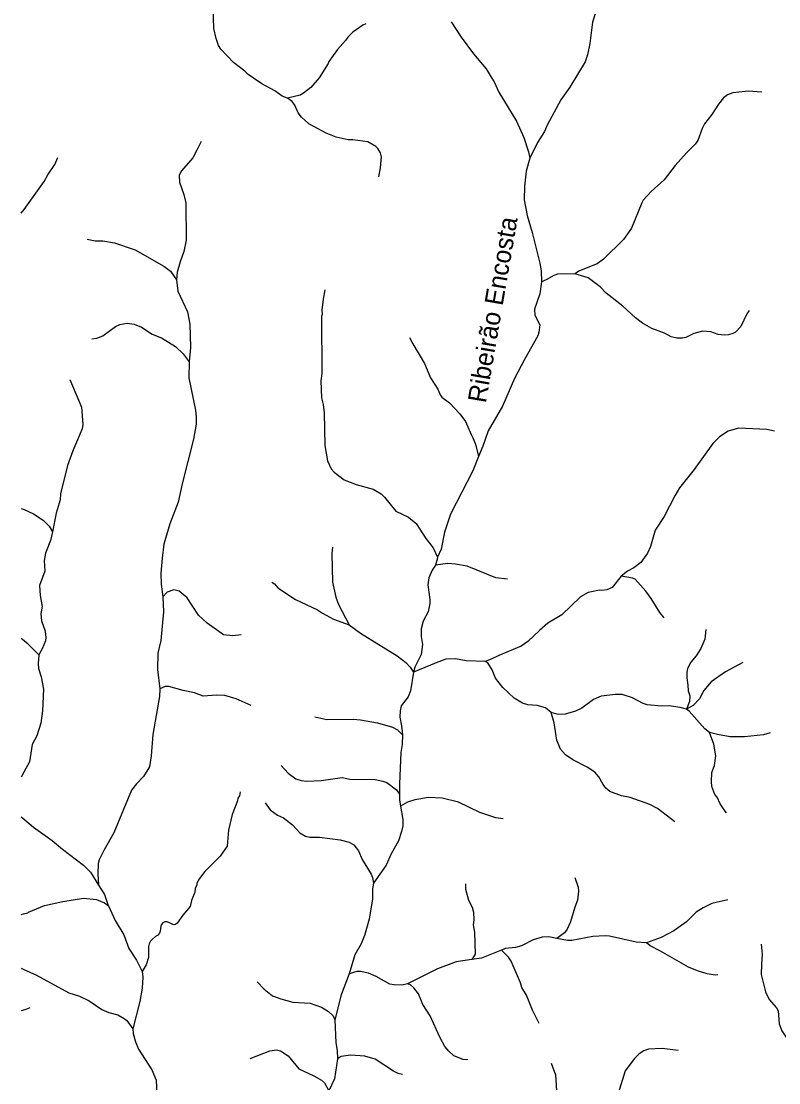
# Model space of a CAD drawing. Extents: x 500 to 555.2, y 9115.7 to 9171.
# Drawn here: x 500 to 506.57, y 9152.3 to 9161.51 of the extents above; entities that cross this region are included whole.
import ezdxf
from ezdxf.enums import TextEntityAlignment as Align

# ---------------------------------------------------------------- set-up
doc = ezdxf.new("R2010")
doc.units = 0
doc.header["$LTSCALE"] = 0.064
doc.layers.add('61', color=7, linetype='Continuous')
doc.layers.add('7', color=7, linetype='Continuous', lineweight=25)

msp = doc.modelspace()

# ---------------------------------------------------------------- linework, layer by layer
at = {"layer": '7'}
for points in [[(502.3074, 9160.8406), (502.2625, 9160.8597), (502.1966, 9160.9045), (502.085, 9160.9649), (501.9668, 9161.046), (501.9369, 9161.0754), (501.8402, 9161.1509), (501.7308, 9161.2663), (501.7103, 9161.2992), (501.6891, 9161.3582), (501.6697, 9161.4455), (501.6644, 9161.6305), (501.6139, 9161.8267), (501.6384, 9161.975), (501.6349, 9162.034), (501.6105, 9162.154), (501.5922, 9162.1875), (501.565, 9162.2132), (501.5405, 9162.2262), (501.4361, 9162.2584), (501.3742, 9162.2981), (501.3612, 9162.3295), (501.3652, 9162.3884)], [(505.0015, 9161.7297), (504.9992, 9161.6535), (504.95, 9161.5013), (504.9288, 9161.315), (504.9074, 9161.2166), (504.8879, 9161.1581), (504.7544, 9160.9386), (504.6768, 9160.8271), (504.5591, 9160.608), (504.5345, 9160.5527), (504.4738, 9160.4559), (504.4072, 9160.3204)], [(502.9861, 9161.4877), (502.9593, 9161.4749), (502.8745, 9161.4155), (502.8309, 9161.3706), (502.8111, 9161.3412), (502.7415, 9161.263), (502.6672, 9161.1594), (502.6613, 9161.1421), (502.5833, 9161.0175), (502.511, 9160.9344), (502.4476, 9160.8855), (502.4175, 9160.8688), (502.3074, 9160.8406)], [(503.7257, 9161.5034), (503.8138, 9161.3703), (503.9209, 9161.2274), (504.0286, 9161.0962), (504.0723, 9161.0235), (504.0981, 9160.9834), (504.1382, 9160.8951), (504.2923, 9160.6424), (504.3563, 9160.5002), (504.3969, 9160.3749), (504.4072, 9160.3204)], [(506.4186, 9160.8937), (506.3017, 9160.9014), (506.1678, 9160.8884), (506.1225, 9160.8716), (506.0881, 9160.8436), (506.0422, 9160.7895), (505.9867, 9160.6998), (505.9222, 9160.6199), (505.901, 9160.5789), (505.864, 9160.4759), (505.8406, 9160.4418), (505.7659, 9160.3674), (505.6681, 9160.258), (505.5718, 9160.1323), (505.4608, 9160.0328), (505.3901, 9159.9583), (505.3795, 9159.9342), (505.2883, 9159.7146), (505.2208, 9159.6156), (505.0456, 9159.4451), (504.9911, 9159.4057), (504.8399, 9159.3454), (504.7993, 9159.3182)], [(503.0984, 9160.1581), (503.1147, 9160.2362), (503.123, 9160.3319), (503.1126, 9160.3674), (503.0903, 9160.4056), (503.0741, 9160.4221), (503.0041, 9160.462), (502.8741, 9160.4799), (502.8341, 9160.4805), (502.7297, 9160.5045), (502.6423, 9160.539), (502.4926, 9160.6183), (502.4283, 9160.6762), (502.4016, 9160.7134), (502.3711, 9160.7807), (502.3469, 9160.8124), (502.3074, 9160.8406)], [(501.558, 9160.4658), (501.5232, 9160.3893), (501.4865, 9160.3253), (501.3887, 9160.2121), (501.3696, 9160.1739), (501.3707, 9160.1125), (501.4103, 9160.0053), (501.4251, 9159.9334), (501.43, 9159.6096), (501.4104, 9159.5112), (501.3769, 9159.4215), (501.3528, 9159.3335), (501.3454, 9159.2655)], [(499.9999, 9159.8438), (500.0242, 9159.8771), (500.1998, 9160.1176), (500.2314, 9160.1771), (500.2898, 9160.2675), (500.318, 9160.3259)], [(504.4072, 9160.3204), (504.3761, 9160.2093), (504.3613, 9160.0781), (504.3581, 9159.9607), (504.386, 9159.8249), (504.4285, 9159.6779), (504.4955, 9159.4096), (504.5056, 9159.3433), (504.5093, 9159.2488)], [(500.5699, 9159.6191), (500.6414, 9159.6055), (500.7084, 9159.6041), (500.8088, 9159.5863), (500.9867, 9159.5272), (501.2365, 9159.3859), (501.2922, 9159.34), (501.3454, 9159.2655)], [(501.3454, 9159.2655), (501.3581, 9159.1688), (501.4395, 9158.9896), (501.4612, 9158.8801), (501.4661, 9158.68), (501.4564, 9158.5543)], [(504.5093, 9159.2488), (504.4943, 9159.1447), (504.4499, 9159.0113), (504.4515, 9158.9601), (504.4939, 9158.8757), (504.4875, 9158.8119), (504.4769, 9158.781), (504.361, 9158.5749), (504.2762, 9158.4089), (504.1713, 9158.1694), (504.0466, 9157.9562), (504.0004, 9157.8244), (503.9635, 9157.7326)], [(504.7993, 9159.3182), (504.6484, 9159.3153), (504.6155, 9159.3038), (504.5499, 9159.2646), (504.5093, 9159.2488)], [(506.3089, 9159.0002), (506.289, 9158.9713), (506.2368, 9158.8621), (506.1912, 9158.8128), (506.169, 9158.7998), (506.1298, 9158.7886), (506.0918, 9158.7856), (506.0413, 9158.7909), (505.9769, 9158.815), (505.9053, 9158.8216), (505.8299, 9158.8004), (505.7609, 9158.7656), (505.7309, 9158.7594), (505.6837, 9158.7607), (505.6331, 9158.7723), (505.5744, 9158.8022), (505.4666, 9158.8438), (505.386, 9158.8893), (505.3238, 9158.9368), (505.2145, 9159.0385), (505.0699, 9159.1498), (505.019, 9159.2054), (504.9135, 9159.2844), (504.7993, 9159.3182)], [(502.6327, 9159.18), (502.6162, 9159.0985), (502.6062, 9159.0034), (502.6075, 9158.9662), (502.6013, 9158.9496), (502.6046, 9158.4534), (502.598, 9158.3907), (502.6027, 9158.2432), (502.6161, 9158.1844), (502.6243, 9158.1135), (502.6324, 9157.8283), (502.6534, 9157.6946), (502.685, 9157.6277), (502.7133, 9157.5976), (502.7995, 9157.5317), (502.9035, 9157.4907), (503.0507, 9157.4487), (503.1182, 9157.4102), (503.1485, 9157.3818), (503.2465, 9157.2579), (503.3563, 9157.2072), (503.4232, 9157.1525), (503.5063, 9157.0212), (503.5705, 9156.9419), (503.6088, 9156.8587)], [(500.6123, 9158.7532), (500.6558, 9158.7595), (500.708, 9158.7789), (500.8172, 9158.8607), (500.8533, 9158.8791), (500.9184, 9158.8889), (500.9773, 9158.8807), (501.0428, 9158.8558), (501.136, 9158.7933), (501.2151, 9158.7642), (501.3382, 9158.6871), (501.4038, 9158.6248), (501.4564, 9158.5543)], [(503.3658, 9158.7667), (503.3927, 9158.7095), (503.4954, 9158.5389), (503.5467, 9158.4167), (503.6111, 9158.3168), (503.6302, 9158.2685), (503.6446, 9158.2494), (503.7116, 9158.2), (503.8015, 9158.1045), (503.8492, 9158.0382), (503.9001, 9157.9243), (503.9131, 9157.8951), (503.9366, 9157.8401), (503.9635, 9157.7326)], [(501.4564, 9158.5543), (501.4531, 9158.4156), (501.5102, 9158.1342), (501.5169, 9158.0744), (501.5153, 9158.0153), (501.4925, 9157.8841), (501.3941, 9157.497), (501.3612, 9157.3363), (501.2865, 9157.1493), (501.2366, 9156.9741), (501.2203, 9156.8507), (501.2103, 9156.7188), (501.2136, 9156.627), (501.2279, 9156.5172), (501.228, 9156.5146)], [(500.4215, 9158.4022), (500.521, 9158.1602), (500.5328, 9158.0114), (500.5277, 9157.9748), (500.4457, 9157.7812), (500.4, 9157.6554), (500.3413, 9157.4087), (500.336, 9157.3569), (500.3019, 9157.2431), (500.272, 9157.0785)], [(506.5278, 9157.953), (506.4631, 9157.9669), (506.217, 9157.9802), (506.1284, 9157.9525), (506.0525, 9157.9031), (505.9937, 9157.8451), (505.8329, 9157.6214), (505.7051, 9157.4607), (505.6637, 9157.3913), (505.5722, 9157.2129), (505.4934, 9157.0934), (505.4543, 9156.9538), (505.429, 9156.8959), (505.3693, 9156.8132), (505.3087, 9156.7686), (505.2557, 9156.7387), (505.1992, 9156.6942)], [(503.9635, 9157.7326), (503.9136, 9157.6085), (503.7213, 9157.2343), (503.669, 9157.0758), (503.641, 9156.9288), (503.6088, 9156.8587)], [(499.9999, 9157.2834), (500.0253, 9157.2722), (500.1053, 9157.2368), (500.1904, 9157.1807), (500.2412, 9157.1282), (500.272, 9157.0785)], [(500.272, 9157.0785), (500.2522, 9157.0059), (500.2093, 9156.8945), (500.2, 9156.8318), (500.2045, 9156.7379), (500.159, 9156.6148), (500.1651, 9156.5281), (500.1817, 9156.4308), (500.1704, 9156.3705), (500.1749, 9156.3083), (500.2059, 9156.2183), (500.2113, 9156.1874), (500.213, 9156.1656), (500.2096, 9156.134), (500.1812, 9156.0643), (500.153, 9156.0115)], [(502.6976, 9156.9483), (502.6916, 9156.8914), (502.6964, 9156.644), (502.7266, 9156.5117), (502.7504, 9156.4505), (502.8414, 9156.2744)], [(503.6088, 9156.8587), (503.607, 9156.8548), (503.5895, 9156.7914)], [(503.5895, 9156.7914), (503.5894, 9156.791), (503.5607, 9156.7477), (503.5328, 9156.6821), (503.5248, 9156.6198), (503.5427, 9156.4918), (503.5427, 9156.4596), (503.5262, 9156.3865), (503.4827, 9156.3037), (503.4658, 9156.2373), (503.4672, 9156.1717), (503.4772, 9156.1016), (503.4675, 9156.015), (503.4127, 9155.9052), (503.4006, 9155.8626)], [(504.215, 9156.6697), (504.1124, 9156.6816), (503.8648, 9156.7809), (503.7652, 9156.7993), (503.6965, 9156.804), (503.5895, 9156.7914)], [(505.1992, 9156.6942), (505.1231, 9156.598), (505.0765, 9156.5774), (505.0317, 9156.5697), (505.0109, 9156.5742), (504.9134, 9156.5528), (504.8485, 9156.5154), (504.6849, 9156.3601), (504.5646, 9156.2874), (504.4912, 9156.2253), (504.3912, 9156.1288), (504.3338, 9156.0878), (504.1399, 9156.0085), (504.0722, 9155.9763), (504.022, 9155.9559)], [(505.5735, 9156.3328), (505.5341, 9156.3809), (505.4599, 9156.5028), (505.4147, 9156.5657), (505.3226, 9156.6695), (505.2978, 9156.6794), (505.1992, 9156.6942)], [(501.9074, 9156.1852), (501.8336, 9156.1776), (501.7544, 9156.1877), (501.6101, 9156.2864), (501.5361, 9156.3568), (501.437, 9156.5084), (501.3688, 9156.5648), (501.3239, 9156.5776), (501.2639, 9156.5574), (501.228, 9156.5146)], [(502.1721, 9156.6443), (502.1943, 9156.6277), (502.2246, 9156.5928), (502.3776, 9156.4928), (502.569, 9156.4019), (502.6104, 9156.3736), (502.7068, 9156.3233), (502.8414, 9156.2744)], [(501.228, 9156.5146), (501.2332, 9156.3869), (501.2105, 9156.1378), (501.1844, 9156.0282), (501.1823, 9155.8862), (501.2013, 9155.7184)], [(502.8414, 9156.2744), (502.9398, 9156.2006), (503.2579, 9156.0049), (503.3328, 9155.9462), (503.3705, 9155.9068), (503.4006, 9155.8626)], [(505.9332, 9156.2332), (505.9249, 9156.1483), (505.8913, 9156.0688), (505.8489, 9156.0037), (505.8044, 9155.949), (505.7748, 9155.8934), (505.7688, 9155.8632), (505.7687, 9155.8122), (505.7779, 9155.7489), (505.7808, 9155.6997), (505.7952, 9155.6563), (505.7931, 9155.609), (505.7656, 9155.5424)], [(499.9999, 9156.1579), (500.024, 9156.1381), (500.0487, 9156.1178), (500.1178, 9156.048), (500.153, 9156.0115)], [(500.153, 9156.0115), (500.1522, 9156.0097), (500.1459, 9155.9365), (500.1507, 9155.8955), (500.1737, 9155.8226), (500.1916, 9155.7144), (500.1851, 9155.528), (500.1701, 9155.4191), (500.1342, 9155.3115), (500.0958, 9155.2363), (500.0706, 9155.0834), (500.0228, 9154.9949), (499.9999, 9154.9525)], [(504.022, 9155.9559), (503.8561, 9155.9609), (503.7651, 9155.979), (503.6806, 9155.9741), (503.5952, 9155.9446), (503.4006, 9155.8626)], [(504.5926, 9155.5117), (504.5431, 9155.5523), (504.4705, 9155.5739), (504.3918, 9155.5806), (504.3433, 9155.593), (504.2731, 9155.6372), (504.1755, 9155.7285), (504.1113, 9155.8116), (504.0831, 9155.8837), (504.0449, 9155.9438), (504.022, 9155.9559)], [(506.2542, 9155.9462), (506.1028, 9155.8645), (505.9789, 9155.7792), (505.9167, 9155.704), (505.8793, 9155.6311), (505.8244, 9155.5739), (505.7656, 9155.5424)], [(503.4006, 9155.8626), (503.3752, 9155.7012), (503.3524, 9155.6494), (503.2923, 9155.5698), (503.2834, 9155.526), (503.2805, 9155.4711), (503.2966, 9155.3974), (503.3032, 9155.3197), (503.3032, 9155.3188)], [(501.9928, 9155.5741), (501.8626, 9155.6315), (501.7653, 9155.6606), (501.6919, 9155.6624), (501.5757, 9155.6541), (501.5022, 9155.6838), (501.4026, 9155.7039), (501.2785, 9155.7395), (501.2464, 9155.7394), (501.2013, 9155.7184)], [(501.2013, 9155.7184), (501.1987, 9155.652), (501.141, 9155.322), (501.1249, 9155.1376), (501.1103, 9155.04), (501.0606, 9154.9581), (500.9977, 9154.8937), (500.9564, 9154.8399), (500.8021, 9154.4689), (500.7173, 9154.3221), (500.6761, 9154.2335), (500.6674, 9154.202), (500.6625, 9154.114), (500.669, 9154.0154)], [(505.7656, 9155.5424), (505.7111, 9155.555), (505.6161, 9155.5706), (505.5499, 9155.569), (505.424, 9155.5786), (505.3917, 9155.5893), (505.2993, 9155.6388), (505.2087, 9155.669), (505.1502, 9155.669), (505.0252, 9155.6557), (504.96, 9155.6247), (504.8582, 9155.5494), (504.8039, 9155.5236), (504.7154, 9155.4971), (504.6549, 9155.4952), (504.5926, 9155.5117)], [(502.5451, 9155.475), (502.6498, 9155.451), (502.8755, 9155.454), (502.9406, 9155.449), (503.0874, 9155.4229), (503.2186, 9155.3849), (503.2602, 9155.3625), (503.3032, 9155.3188)], [(505.6656, 9154.563), (505.5134, 9154.6807), (505.4488, 9154.716), (505.2781, 9154.7739), (505.2015, 9154.7903), (505.1026, 9154.8287), (505.0683, 9154.8572), (505.044, 9154.8878), (505.0068, 9154.9533), (504.9708, 9154.9957), (504.9052, 9155.0385), (504.7801, 9155.1013), (504.718, 9155.1466), (504.6744, 9155.1939), (504.6418, 9155.2738), (504.6186, 9155.4237), (504.5926, 9155.5117)], [(505.9663, 9155.3399), (505.9662, 9155.3401), (505.9259, 9155.3701), (505.7897, 9155.523), (505.7656, 9155.5424)], [(503.3032, 9155.3188), (503.3003, 9155.2349), (503.2901, 9155.1665), (503.2771, 9154.893), (503.2785, 9154.8035)], [(506.4921, 9155.3365), (506.4329, 9155.3197), (506.2702, 9155.3017), (506.1448, 9155.3017), (506.0361, 9155.3213), (505.9663, 9155.3399)], [(506.1143, 9154.6433), (506.0921, 9154.6674), (506.0587, 9154.7214), (506.0313, 9154.7795), (506.0128, 9154.8021), (505.9851, 9154.871), (505.9819, 9154.9151), (505.9869, 9154.9931), (506.0079, 9155.0518), (506.0195, 9155.1376), (506.0029, 9155.2366), (505.9663, 9155.3399)], [(502.252, 9155.0536), (502.3132, 9154.986), (502.379, 9154.9375), (502.4261, 9154.9231), (502.4761, 9154.9178), (502.5992, 9154.9228), (502.7826, 9154.9474), (502.8491, 9154.9343), (503.0671, 9154.9325), (503.1353, 9154.9179), (503.1694, 9154.9042), (503.2526, 9154.8416), (503.2785, 9154.8035)], [(501.8969, 9154.825), (501.8907, 9154.7911), (501.8779, 9154.77), (501.8744, 9154.7478), (501.8287, 9154.6291), (501.7974, 9154.4907), (501.7855, 9154.3532), (501.7237, 9154.2666), (501.5914, 9154.1343), (501.5453, 9154.0735), (501.5221, 9154.0313), (501.5218, 9154.0179), (501.5072, 9153.9853), (501.5054, 9153.9541), (501.4763, 9153.8817), (501.4629, 9153.8308), (501.3999, 9153.756), (501.3508, 9153.684), (501.3363, 9153.6732), (501.3247, 9153.6714), (501.3133, 9153.6744), (501.284, 9153.6891), (501.264, 9153.6959), (501.2432, 9153.6955), (501.2267, 9153.6869), (501.2153, 9153.6741), (501.2096, 9153.6624), (501.207, 9153.6363), (501.2038, 9153.615), (501.1974, 9153.5984), (501.1838, 9153.5814), (501.1638, 9153.5686), (501.1381, 9153.5466), (501.1207, 9153.5281), (501.109, 9153.5058), (501.102, 9153.4827), (501.1016, 9153.3876), (501.082, 9153.3229), (501.0483, 9153.2647)], [(502.1144, 9154.7291), (502.1567, 9154.6671), (502.2221, 9154.622), (502.2732, 9154.5994), (502.3507, 9154.5368), (502.4139, 9154.4687), (502.4639, 9154.4402), (502.5015, 9154.432), (502.5842, 9154.4307), (502.7633, 9154.4074), (502.8434, 9154.3865), (502.8841, 9154.364), (502.924, 9154.3114), (502.9543, 9154.2382), (503.0342, 9154.1107), (503.0458, 9154.0805), (503.0529, 9154.0336)], [(503.2785, 9154.8035), (503.2793, 9154.7549), (503.2879, 9154.7008)], [(504.1777, 9154.5897), (504.1149, 9154.5977), (503.9746, 9154.6444), (503.7905, 9154.7355), (503.6471, 9154.7702), (503.5296, 9154.775), (503.4109, 9154.7553), (503.3465, 9154.7343), (503.2879, 9154.7008)], [(503.2879, 9154.7008), (503.3065, 9154.5846), (503.3064, 9154.5301), (503.297, 9154.4796), (503.2691, 9154.4), (503.2055, 9154.2861), (503.1631, 9154.1882), (503.0529, 9154.0336)], [(499.9999, 9154.6078), (500.0304, 9154.5819), (500.1068, 9154.5169), (500.2689, 9154.4014), (500.3579, 9154.3268), (500.5405, 9154.1884), (500.5991, 9154.1267), (500.669, 9154.0154)], [(504.7974, 9154.0826), (504.8272, 9153.998), (504.8303, 9153.9631), (504.8222, 9153.8851), (504.7973, 9153.8241), (504.7594, 9153.6962), (504.7306, 9153.6323), (504.7073, 9153.6023), (504.6416, 9153.5536)], [(500.669, 9154.0154), (500.7206, 9153.9333), (500.7544, 9153.8384)], [(503.0529, 9154.0336), (503.0443, 9153.982), (503.044, 9153.8976), (503.0143, 9153.7198), (502.9747, 9153.5769), (502.947, 9153.5065), (502.8913, 9153.4096), (502.8421, 9153.2469)], [(503.8505, 9154.0268), (503.8494, 9153.9796), (503.8774, 9153.8845), (503.9083, 9153.8227), (503.9203, 9153.7794), (503.9233, 9153.7154), (503.9168, 9153.67), (503.9283, 9153.6084), (503.9331, 9153.4149), (503.905, 9153.3696)], [(499.9999, 9153.7618), (500.0205, 9153.7661), (500.0571, 9153.7737), (500.0628, 9153.781), (500.2017, 9153.8389), (500.3601, 9153.8743), (500.5405, 9153.9007), (500.652, 9153.891), (500.721, 9153.8621), (500.7544, 9153.8384)], [(500.7544, 9153.8384), (500.7549, 9153.8369), (500.8143, 9153.7084), (500.8901, 9153.5832), (500.9325, 9153.4659), (501.0002, 9153.365), (501.0483, 9153.2647)], [(506.1254, 9153.8873), (505.9868, 9153.8563), (505.9095, 9153.8179), (505.8503, 9153.7802), (505.765, 9153.6972), (505.6578, 9153.6175), (505.5464, 9153.5617), (505.4188, 9153.5137)], [(504.6416, 9153.5536), (504.5727, 9153.567), (504.5157, 9153.5643), (504.4378, 9153.5413), (504.3353, 9153.4887), (504.2841, 9153.4728), (504.1954, 9153.4641), (504.1618, 9153.4508)], [(505.4188, 9153.5137), (505.3307, 9153.5202), (505.0984, 9153.5725), (505.0616, 9153.576), (504.9534, 9153.5694), (504.7724, 9153.5334), (504.7361, 9153.5352), (504.6416, 9153.5536)], [(504.1618, 9153.4508), (503.9889, 9153.3825), (503.905, 9153.3696)], [(504.4902, 9152.8157), (504.4313, 9152.9309), (504.3791, 9153.061), (504.3395, 9153.1279), (504.3281, 9153.1664), (504.2477, 9153.3551), (504.2238, 9153.3903), (504.1618, 9153.4508)], [(506.0381, 9153.2368), (506.0149, 9153.234), (505.9462, 9153.2451), (505.8625, 9153.2704), (505.7846, 9153.3033), (505.5401, 9153.4435), (505.4509, 9153.4872), (505.4188, 9153.5137)], [(506.4127, 9153.5033), (506.4231, 9153.4165), (506.415, 9153.33), (506.4147, 9153.2405), (506.4503, 9153.0881), (506.4835, 9153.0222), (506.5471, 9152.9499), (506.5606, 9152.9245), (506.5705, 9152.813), (506.5924, 9152.7504), (506.6512, 9152.6641), (506.7656, 9152.5376), (506.8133, 9152.4466), (506.8134, 9152.3906), (506.7906, 9152.3296), (506.7906, 9152.2645)], [(503.905, 9153.3696), (503.7697, 9153.3487), (503.6078, 9153.2886), (503.3492, 9153.1585)], [(499.9999, 9153.2943), (500.0173, 9153.2862), (500.1308, 9153.2331), (500.411, 9153.0801), (500.5043, 9153.0513), (500.5897, 9153.0104), (500.699, 9152.9377), (500.7581, 9152.9115), (500.8362, 9152.8903), (500.8931, 9152.8595), (500.9139, 9152.842), (500.9676, 9152.7694)], [(501.0483, 9153.2647), (501.0542, 9153.2169), (501.0492, 9153.1219), (501.0281, 9153.0046), (500.9676, 9152.7694)], [(503.3492, 9153.1585), (503.2983, 9153.1481), (503.2312, 9153.1496), (503.1934, 9153.1572), (503.0769, 9153.2234), (503.0096, 9153.2511), (502.9417, 9153.2671), (502.909, 9153.2659), (502.8421, 9153.2469)], [(502.0458, 9153.1769), (502.1064, 9153.1114), (502.1783, 9153.056), (502.251, 9153.0285), (502.3526, 9153.0004), (502.5047, 9152.9905), (502.6028, 9152.9575), (502.6644, 9152.9192), (502.7042, 9152.8817), (502.7168, 9152.8479)], [(502.8421, 9153.2469), (502.7739, 9153.0625), (502.7168, 9152.8479)], [(503.8697, 9152.5003), (503.8309, 9152.5019), (503.7508, 9152.5356), (503.7061, 9152.5745), (503.6723, 9152.616), (503.6286, 9152.6956), (503.5433, 9152.8826), (503.4821, 9152.979), (503.4424, 9153.0714), (503.4017, 9153.1249), (503.3725, 9153.1491), (503.3492, 9153.1585)], [(500.0755, 9152.9503), (500.0296, 9152.9334), (499.9999, 9152.9254)], [(502.7168, 9152.8479), (502.7275, 9152.6483), (502.739, 9152.582), (502.7411, 9152.5087), (502.7408, 9152.507)], [(500.9676, 9152.7694), (500.9701, 9152.7268), (500.9891, 9152.6569), (501.0168, 9152.5919), (501.1328, 9152.412), (501.1707, 9152.3228), (501.174, 9152.2009), (501.1611, 9152.1136), (501.1443, 9152.0512), (501.1349, 9151.966), (501.1379, 9151.9062), (501.1255, 9151.8512), (500.9703, 9151.6416)], [(501.9827, 9152.5119), (502.1534, 9152.577), (502.2129, 9152.5851), (502.2481, 9152.5782), (502.3137, 9152.5347), (502.4061, 9152.4214), (502.5362, 9152.3619), (502.6017, 9152.3224), (502.6273, 9152.2997), (502.6672, 9152.2303)], [(503.3056, 9152.3735), (503.268, 9152.3816), (503.226, 9152.4008), (503.0686, 9152.5047), (502.979, 9152.5311), (502.8524, 9152.5401), (502.7717, 9152.5286), (502.7408, 9152.507)], [(505.6929, 9152.5807), (505.5549, 9152.5966), (505.4362, 9152.5919), (505.3969, 9152.5774), (505.3562, 9152.5515), (505.315, 9152.5105), (505.2341, 9152.4049), (505.1747, 9152.2086), (505.147, 9152.1488), (505.1324, 9152.0611), (505.132, 9152.0295), (505.1187, 9151.9677), (505.1036, 9151.9319), (505.0767, 9151.905), (505.002, 9151.8631)], [(502.7408, 9152.507), (502.7145, 9152.3334), (502.6671, 9152.2321), (502.6672, 9152.2303)], [(504.5928, 9152.4699), (504.6303, 9152.3683), (504.6515, 9152.0479), (504.6464, 9151.9023), (504.6152, 9151.8029)]]:
    msp.add_lwpolyline(points, dxfattribs=at)

# ---------------------------------------------------------------- texts
at = {"layer": '61'}
msp.add_text('Ribeirão Encosta', height=0.16, rotation=80.257, dxfattribs=at).set_placement((504.1649, 9158.9941), align=Align.CENTER)

doc.saveas('drawing.dxf')
